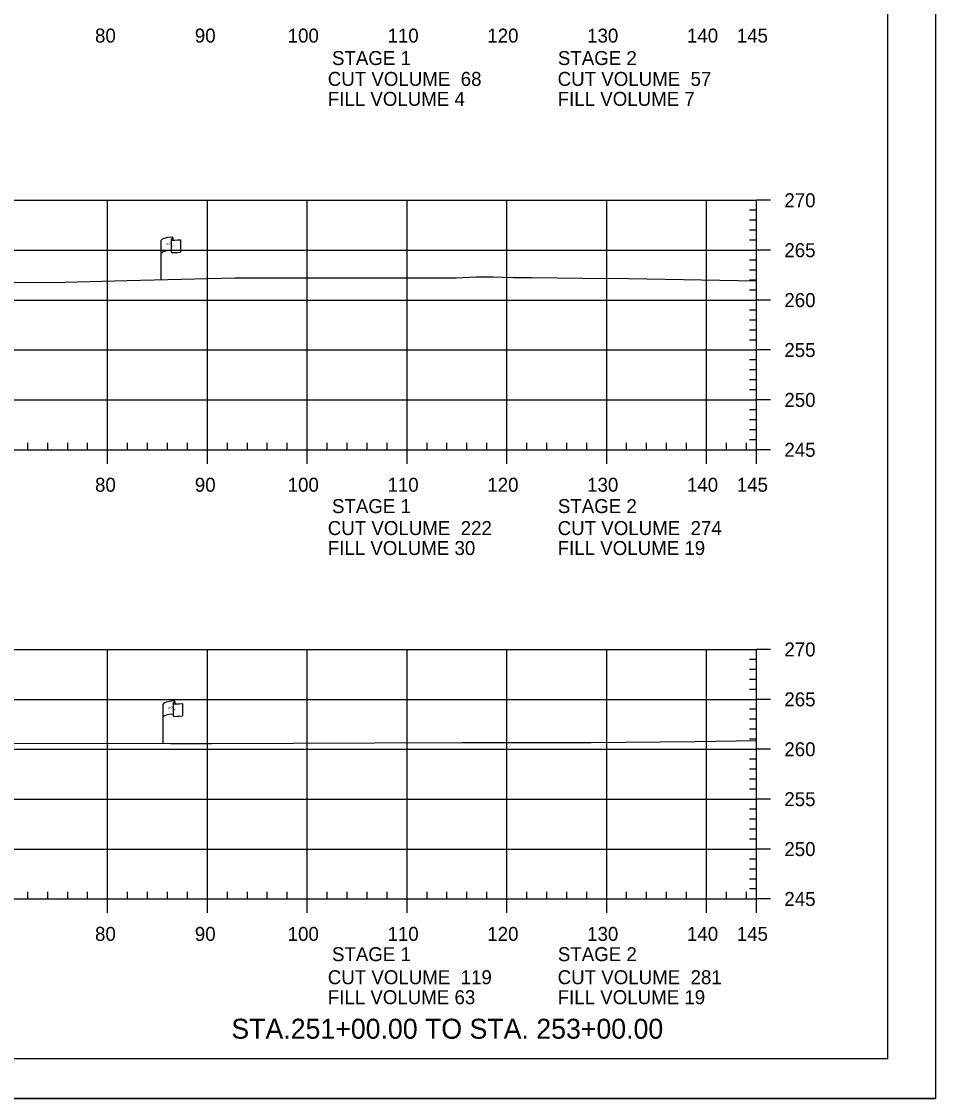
# Model space of a CAD drawing. Extents: x 1365647 to 1367999, y 387113 to 400173.
# Drawn here: x 1365965.5 to 1366057, y 393772.9 to 393880.8 of the extents above; entities that cross this region are included whole.
import ezdxf

# ---------------------------------------------------------------- set-up
doc = ezdxf.new("R2010")
doc.units = 0
for name, color, linetype in [('E_Existing ROW', 7, 'Continuous'), ('R_Axis', 7, 'Continuous'), ('R_Axis Annot', 7, 'Continuous'), ('R_Border', 7, 'Continuous'), ('R_Draft', 7, 'Continuous'), ('R_Exist Surface', 7, 'Continuous'), ('R_Grid', 7, 'Continuous'), ('R_No Plot', 7, 'Continuous')]:
    doc.layers.add(name, color=color, linetype=linetype)

msp = doc.modelspace()

# ---------------------------------------------------------------- linework, layer by layer
at = {"layer": 'E_Existing ROW'}
for p, q in [((1365979.47, 393854.9), (1365979.47, 393858.85)), ((1365980.47, 393858.94), (1365980.47, 393858.93)), ((1365980.47, 393858.93), (1365980.47, 393857.7)), ((1365980.63, 393859.1), (1365980.63, 393858.86)), ((1365981.4, 393858.91), (1365981.4, 393857.66)), ((1365979.65, 393808.43), (1365979.65, 393812.38)), ((1365980.65, 393812.48), (1365980.65, 393812.46)), ((1365980.65, 393812.46), (1365980.65, 393811.24)), ((1365980.82, 393812.63), (1365980.82, 393812.39)), ((1365981.58, 393812.44), (1365981.58, 393811.2))]:
    msp.add_line(p, q, dxfattribs=at)
for centre, radius, start, end in [((1365980.54, 393858.94), 0.078, 88.6458, 274.2828), ((1365980.56, 393859.1), 0.0783, 263.0712, 93.9564), ((1365980.55, 393857.7), 0.0783, 180, 273.9564), ((1365980.73, 393812.48), 0.078, 88.6458, 274.2828), ((1365980.74, 393812.63), 0.0783, 263.0712, 93.9564), ((1365980.73, 393811.24), 0.0783, 180, 273.9564)]:
    msp.add_arc(centre, radius, start, end, dxfattribs=at)
for centre, major_axis, ratio, start_param, end_param in [((1365981.05, 393858.89), (-1.58, -0.04), 0.19887, 5.030368, 6.283185), ((1365981.76, 393859.01), (-1.23, -0.13), 0.052933, 0.159456, 1.268315), ((1365981.05, 393857.57), (-1.58, -0.04), 0.19887, 5.083035, 6.194897), ((1365981.76, 393857.77), (-1.23, -0.13), 0.052933, 0.159456, 1.268315), ((1365981.24, 393812.42), (-1.58, -0.04), 0.19887, 5.030368, 6.283185), ((1365981.94, 393812.54), (-1.23, -0.13), 0.052933, 0.159456, 1.268315), ((1365981.23, 393811.11), (-1.58, -0.04), 0.19887, 5.083035, 6.194897), ((1365981.94, 393811.3), (-1.23, -0.13), 0.052933, 0.159456, 1.268315)]:
    msp.add_ellipse(centre, major_axis=major_axis, ratio=ratio, start_param=start_param, end_param=end_param, dxfattribs=at)
at = {"layer": 'R_Axis'}
for p, q in [((1366039.09, 393837.86), (1366039.09, 393862.86)), ((1366040.49, 393862.86), (1366039.09, 393862.86)), ((1366039.09, 393861.86), (1366038.39, 393861.86)), ((1366039.09, 393860.86), (1366038.39, 393860.86)), ((1366039.09, 393859.86), (1366038.39, 393859.86)), ((1366039.09, 393858.86), (1366038.39, 393858.86)), ((1366040.49, 393857.86), (1366039.09, 393857.86)), ((1366039.09, 393856.86), (1366038.39, 393856.86)), ((1366039.09, 393855.86), (1366038.39, 393855.86)), ((1366039.09, 393854.86), (1366038.39, 393854.86)), ((1366039.09, 393853.86), (1366038.39, 393853.86)), ((1366039.09, 393851.86), (1366038.39, 393851.86)), ((1366040.49, 393852.86), (1366039.09, 393852.86)), ((1366039.09, 393850.86), (1366038.39, 393850.86)), ((1366039.09, 393849.86), (1366038.39, 393849.86)), ((1366039.09, 393848.86), (1366038.39, 393848.86)), ((1366040.49, 393847.86), (1366039.09, 393847.86)), ((1366039.09, 393846.86), (1366038.39, 393846.86)), ((1366039.09, 393845.86), (1366038.39, 393845.86)), ((1366039.09, 393844.86), (1366038.39, 393844.86)), ((1366039.09, 393843.86), (1366038.39, 393843.86)), ((1366040.49, 393842.86), (1366039.09, 393842.86)), ((1366039.09, 393841.86), (1366038.39, 393841.86)), ((1366039.09, 393840.86), (1366038.39, 393840.86)), ((1366039.09, 393839.86), (1366038.39, 393839.86)), ((1365749.09, 393837.86), (1366039.09, 393837.86)), ((1365966.09, 393837.86), (1365966.09, 393838.56)), ((1365968.09, 393837.86), (1365968.09, 393838.56)), ((1365970.09, 393837.86), (1365970.09, 393838.56)), ((1365972.09, 393837.86), (1365972.09, 393838.56)), ((1365974.09, 393836.46), (1365974.09, 393837.86)), ((1365976.09, 393837.86), (1365976.09, 393838.56)), ((1365978.09, 393837.86), (1365978.09, 393838.56)), ((1365980.09, 393837.86), (1365980.09, 393838.56)), ((1365982.09, 393837.86), (1365982.09, 393838.56)), ((1365984.09, 393836.46), (1365984.09, 393837.86)), ((1365986.09, 393837.86), (1365986.09, 393838.56)), ((1365988.09, 393837.86), (1365988.09, 393838.56)), ((1365990.09, 393837.86), (1365990.09, 393838.56)), ((1365992.09, 393837.86), (1365992.09, 393838.56)), ((1365994.09, 393836.46), (1365994.09, 393837.86)), ((1365996.09, 393837.86), (1365996.09, 393838.56)), ((1365998.09, 393837.86), (1365998.09, 393838.56)), ((1366000.09, 393837.86), (1366000.09, 393838.56)), ((1366002.09, 393837.86), (1366002.09, 393838.56)), ((1366004.09, 393836.46), (1366004.09, 393837.86)), ((1366006.09, 393837.86), (1366006.09, 393838.56)), ((1366008.09, 393837.86), (1366008.09, 393838.56)), ((1366010.09, 393837.86), (1366010.09, 393838.56)), ((1366012.09, 393837.86), (1366012.09, 393838.56)), ((1366014.09, 393836.46), (1366014.09, 393837.86)), ((1366016.09, 393837.86), (1366016.09, 393838.56)), ((1366018.09, 393837.86), (1366018.09, 393838.56)), ((1366020.09, 393837.86), (1366020.09, 393838.56)), ((1366022.09, 393837.86), (1366022.09, 393838.56)), ((1366024.09, 393836.46), (1366024.09, 393837.86)), ((1366026.09, 393837.86), (1366026.09, 393838.56)), ((1366028.09, 393837.86), (1366028.09, 393838.56)), ((1366030.09, 393837.86), (1366030.09, 393838.56)), ((1366032.09, 393837.86), (1366032.09, 393838.56)), ((1366034.09, 393836.46), (1366034.09, 393837.86)), ((1366036.09, 393837.86), (1366036.09, 393838.56)), ((1366038.09, 393837.86), (1366038.09, 393838.56)), ((1366039.09, 393838.86), (1366038.39, 393838.86)), ((1366039.09, 393836.46), (1366039.09, 393837.86)), ((1366040.49, 393837.86), (1366039.09, 393837.86)), ((1366039.09, 393792.86), (1366039.09, 393817.86)), ((1366040.49, 393817.86), (1366039.09, 393817.86)), ((1366039.09, 393816.86), (1366038.39, 393816.86)), ((1366039.09, 393815.86), (1366038.39, 393815.86)), ((1366039.09, 393814.86), (1366038.39, 393814.86)), ((1366039.09, 393813.86), (1366038.39, 393813.86)), ((1366040.49, 393812.86), (1366039.09, 393812.86)), ((1366039.09, 393811.86), (1366038.39, 393811.86)), ((1366039.09, 393810.86), (1366038.39, 393810.86)), ((1366039.09, 393809.86), (1366038.39, 393809.86)), ((1366039.09, 393808.86), (1366038.39, 393808.86)), ((1366040.49, 393807.86), (1366039.09, 393807.86)), ((1366039.09, 393806.86), (1366038.39, 393806.86)), ((1366039.09, 393805.86), (1366038.39, 393805.86)), ((1366039.09, 393804.86), (1366038.39, 393804.86)), ((1366039.09, 393803.86), (1366038.39, 393803.86)), ((1366040.49, 393802.86), (1366039.09, 393802.86)), ((1366039.09, 393801.86), (1366038.39, 393801.86)), ((1366039.09, 393800.86), (1366038.39, 393800.86)), ((1366039.09, 393799.86), (1366038.39, 393799.86)), ((1366039.09, 393798.86), (1366038.39, 393798.86)), ((1366039.09, 393796.86), (1366038.39, 393796.86)), ((1366040.49, 393797.86), (1366039.09, 393797.86)), ((1366039.09, 393795.86), (1366038.39, 393795.86)), ((1366039.09, 393794.86), (1366038.39, 393794.86)), ((1365966.09, 393792.86), (1365966.09, 393793.56)), ((1365968.09, 393792.86), (1365968.09, 393793.56)), ((1365970.09, 393792.86), (1365970.09, 393793.56)), ((1365972.09, 393792.86), (1365972.09, 393793.56)), ((1365976.09, 393792.86), (1365976.09, 393793.56)), ((1365978.09, 393792.86), (1365978.09, 393793.56)), ((1365980.09, 393792.86), (1365980.09, 393793.56)), ((1365982.09, 393792.86), (1365982.09, 393793.56)), ((1365986.09, 393792.86), (1365986.09, 393793.56)), ((1365988.09, 393792.86), (1365988.09, 393793.56)), ((1365990.09, 393792.86), (1365990.09, 393793.56)), ((1365992.09, 393792.86), (1365992.09, 393793.56)), ((1365996.09, 393792.86), (1365996.09, 393793.56)), ((1365998.09, 393792.86), (1365998.09, 393793.56)), ((1366000.09, 393792.86), (1366000.09, 393793.56)), ((1366002.09, 393792.86), (1366002.09, 393793.56)), ((1366006.09, 393792.86), (1366006.09, 393793.56)), ((1366008.09, 393792.86), (1366008.09, 393793.56)), ((1366010.09, 393792.86), (1366010.09, 393793.56)), ((1366012.09, 393792.86), (1366012.09, 393793.56)), ((1366016.09, 393792.86), (1366016.09, 393793.56)), ((1366018.09, 393792.86), (1366018.09, 393793.56)), ((1366020.09, 393792.86), (1366020.09, 393793.56)), ((1366022.09, 393792.86), (1366022.09, 393793.56)), ((1366026.09, 393792.86), (1366026.09, 393793.56)), ((1366028.09, 393792.86), (1366028.09, 393793.56)), ((1366030.09, 393792.86), (1366030.09, 393793.56)), ((1366032.09, 393792.86), (1366032.09, 393793.56)), ((1366036.09, 393792.86), (1366036.09, 393793.56)), ((1366038.09, 393792.86), (1366038.09, 393793.56)), ((1366039.09, 393793.86), (1366038.39, 393793.86)), ((1365749.09, 393792.86), (1366039.09, 393792.86)), ((1365974.09, 393791.46), (1365974.09, 393792.86)), ((1365984.09, 393791.46), (1365984.09, 393792.86)), ((1365994.09, 393791.46), (1365994.09, 393792.86)), ((1366004.09, 393791.46), (1366004.09, 393792.86)), ((1366014.09, 393791.46), (1366014.09, 393792.86)), ((1366024.09, 393791.46), (1366024.09, 393792.86)), ((1366034.09, 393791.46), (1366034.09, 393792.86)), ((1366039.09, 393791.46), (1366039.09, 393792.86)), ((1366040.49, 393792.86), (1366039.09, 393792.86))]:
    msp.add_line(p, q, dxfattribs=at)
at = {"layer": 'R_Border'}
for q in [(1366052.27, 393982.32), (1365736.09, 393776.86)]:
    msp.add_line((1366052.27, 393776.86), q, dxfattribs=at)
at = {"layer": 'R_Exist Surface'}
for points in [[(1365958.3, 393854.63), (1365969.79, 393854.65), (1365976.05, 393854.81), (1365986.87, 393855.09), (1365989.16, 393855.09), (1366009, 393855.1), (1366011, 393855.18), (1366011.69, 393855.2), (1366012.53, 393855.18), (1366012.73, 393855.19), (1366014.74, 393855.13), (1366016.6, 393855.12), (1366021.68, 393855.07), (1366026.29, 393855.01), (1366039.09, 393854.78)], [(1365959.63, 393808.47), (1365980.4, 393808.43), (1365981.08, 393808.43), (1365984.52, 393808.44), (1366000.83, 393808.49), (1366009.62, 393808.53), (1366022.53, 393808.54), (1366032.95, 393808.64), (1366039.09, 393808.75)]]:
    msp.add_lwpolyline(points, dxfattribs=at)
at = {"layer": 'R_Grid'}
for p, q in [((1365749.09, 393862.86), (1366039.09, 393862.86)), ((1365974.09, 393837.86), (1365974.09, 393862.86)), ((1365984.09, 393837.86), (1365984.09, 393862.86)), ((1365994.09, 393837.86), (1365994.09, 393862.86)), ((1366004.09, 393837.86), (1366004.09, 393862.86)), ((1366014.09, 393837.86), (1366014.09, 393862.86)), ((1366024.09, 393837.86), (1366024.09, 393862.86)), ((1366034.09, 393837.86), (1366034.09, 393862.86)), ((1366039.09, 393837.86), (1366039.09, 393862.86)), ((1365749.09, 393857.86), (1366039.09, 393857.86)), ((1365749.09, 393852.86), (1366039.09, 393852.86)), ((1365749.09, 393847.86), (1366039.09, 393847.86)), ((1365749.09, 393842.86), (1366039.09, 393842.86)), ((1365749.09, 393837.86), (1366039.09, 393837.86)), ((1365749.09, 393817.86), (1366039.09, 393817.86)), ((1365974.09, 393792.86), (1365974.09, 393817.86)), ((1365984.09, 393792.86), (1365984.09, 393817.86)), ((1365994.09, 393792.86), (1365994.09, 393817.86)), ((1366004.09, 393792.86), (1366004.09, 393817.86)), ((1366014.09, 393792.86), (1366014.09, 393817.86)), ((1366024.09, 393792.86), (1366024.09, 393817.86)), ((1366034.09, 393792.86), (1366034.09, 393817.86)), ((1366039.09, 393792.86), (1366039.09, 393817.86)), ((1365749.09, 393812.86), (1366039.09, 393812.86)), ((1365749.09, 393807.86), (1366039.09, 393807.86)), ((1365749.09, 393802.86), (1366039.09, 393802.86)), ((1365749.09, 393797.86), (1366039.09, 393797.86)), ((1365749.09, 393792.86), (1366039.09, 393792.86))]:
    msp.add_line(p, q, dxfattribs=at)
at = {"layer": 'R_No Plot'}
msp.add_line((1365723.69, 393772.88), (1366057.03, 393772.88), dxfattribs=at)
msp.add_lwpolyline([(1365723.69, 393986.21), (1366057.03, 393986.21), (1366057.03, 393772.87), (1365723.69, 393772.87)], close=True, dxfattribs=at)

# ---------------------------------------------------------------- texts
at = {"layer": 'E_Existing ROW'}
for s, height, rotation, p in [('R ', 0.2, 9.9884, (1365979.99, 393858.35)), (' O', 0.2, 9.9884, (1365980.14, 393858.39)), ('W', 0.2, 351.1788, (1365980.47, 393858.23)), ('DWB 11-9-07', 0.001, 90, (1365980.63, 393858.86)), ('DWB 11-9-07', 0.001, 5.0717, (1365981.39, 393857.66)), ('DWB 11-9-07', 0.001, 90, (1365979.47, 393854.9)), ('R ', 0.2, 9.9884, (1365980.17, 393811.88)), (' O', 0.2, 9.9884, (1365980.32, 393811.93)), ('W', 0.2, 351.1788, (1365980.65, 393811.76)), ('DWB 11-9-07', 0.001, 90, (1365980.82, 393812.39)), ('DWB 11-9-07', 0.001, 5.0717, (1365981.57, 393811.2)), ('DWB 11-9-07', 0.001, 90, (1365979.65, 393808.43))]:
    msp.add_text(s, height=height, rotation=rotation, dxfattribs=at).set_placement(p)
at = {"layer": 'R_Axis Annot'}
for s, p in [('80', (1365972.83, 393878.66)), ('90', (1365982.83, 393878.66)), ('100', (1365992.13, 393878.66)), ('110', (1366002.13, 393878.66)), ('120', (1366012.13, 393878.66)), ('130', (1366022.13, 393878.66)), ('140', (1366032.13, 393878.66)), ('145', (1366037.12, 393878.66)), ('STAGE 1', (1365996.57, 393876.41)), ('STAGE 2', (1366019.2, 393876.41)), ('CUT VOLUME  68', (1365996.15, 393874.32)), ('CUT VOLUME  57', (1366019.18, 393874.32)), ('FILL VOLUME 4', (1365996.15, 393872.32)), ('FILL VOLUME 7', (1366019.18, 393872.32)), ('270', (1366041.89, 393862.16)), ('265', (1366041.89, 393857.16)), ('260', (1366041.89, 393852.16)), ('255', (1366041.89, 393847.16)), ('250', (1366041.89, 393842.16)), ('245', (1366041.89, 393837.16)), ('80', (1365972.83, 393833.66)), ('90', (1365982.83, 393833.66)), ('100', (1365992.13, 393833.66)), ('110', (1366002.13, 393833.66)), ('120', (1366012.13, 393833.66)), ('130', (1366022.13, 393833.66)), ('140', (1366032.13, 393833.66)), ('145', (1366037.12, 393833.66)), ('STAGE 1', (1365996.57, 393831.52)), ('STAGE 2', (1366019.2, 393831.52)), ('CUT VOLUME  222', (1365996.15, 393829.32)), ('CUT VOLUME  274', (1366019.18, 393829.32)), ('FILL VOLUME 30', (1365996.15, 393827.32)), ('FILL VOLUME 19', (1366019.18, 393827.32)), ('270', (1366041.89, 393817.16)), ('265', (1366041.89, 393812.16)), ('260', (1366041.89, 393807.16)), ('255', (1366041.89, 393802.16)), ('250', (1366041.89, 393797.16)), ('245', (1366041.89, 393792.16)), ('80', (1365972.83, 393788.66)), ('90', (1365982.83, 393788.66)), ('100', (1365992.13, 393788.66)), ('110', (1366002.13, 393788.66)), ('120', (1366012.13, 393788.66)), ('130', (1366022.13, 393788.66)), ('140', (1366032.13, 393788.66)), ('145', (1366037.12, 393788.66)), ('STAGE 1', (1365996.57, 393786.63)), ('STAGE 2', (1366019.2, 393786.63)), ('CUT VOLUME  119', (1365996.15, 393784.32)), ('CUT VOLUME  281', (1366019.18, 393784.32)), ('FILL VOLUME 63', (1365996.15, 393782.32)), ('FILL VOLUME 19', (1366019.18, 393782.32))]:
    msp.add_text(s, height=1.4, dxfattribs=at).set_placement(p)
at = {"layer": 'R_Draft'}
msp.add_text('STA.251+00.00 TO STA. 253+00.00', height=2, dxfattribs=at).set_placement((1365986.49, 393778.86))

doc.saveas('drawing.dxf')
